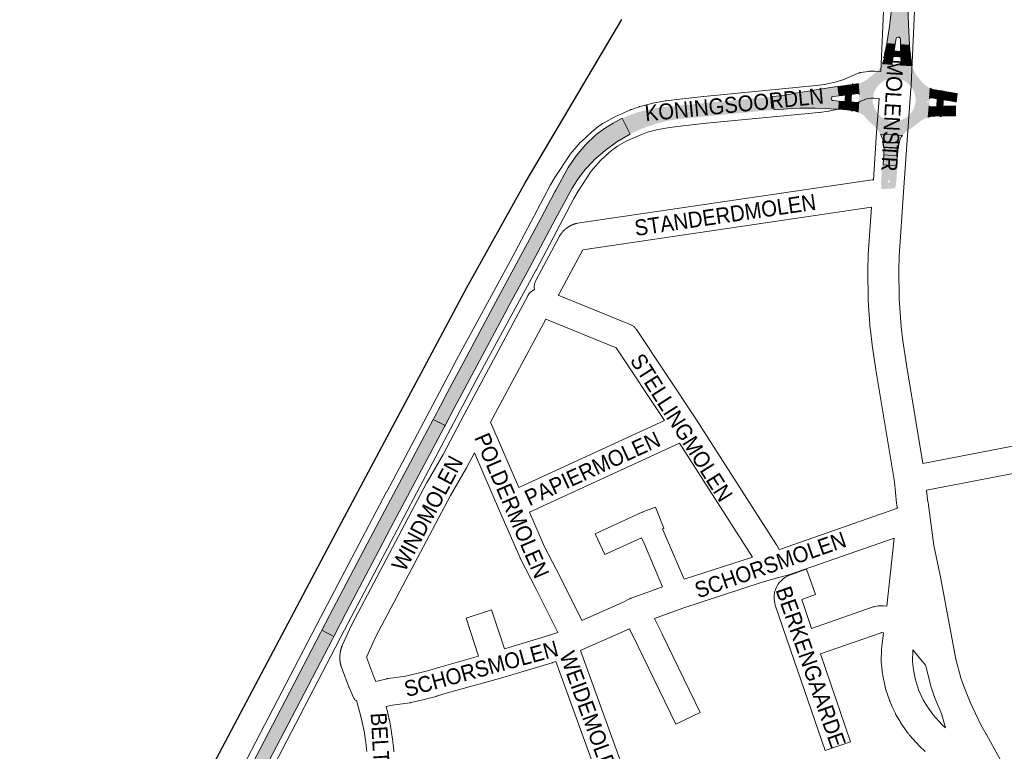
# Paper-space layout 'Layout1' of a CAD drawing. Header units: metres. Extents: x 123097 to 144122, y 392739 to 407589.
# Tile 466 of 510: x 137530 to 138006, y 400396 to 400750. Entities that reach past the tile are written whole.
import ezdxf
from ezdxf.enums import TextEntityAlignment as Align

# ---------------------------------------------------------------- set-up
doc = ezdxf.new("R2010")
doc.units = ezdxf.units.M
doc.header["$MEASUREMENT"] = 0
for name, color, linetype, lineweight in [('gs-anno-wegen algemeen tekst', 7, 'Continuous', 0), ('gs-knt-aanvullende hoofdweg', 7, 'Continuous', 0), ('gs-knt-spoorlijn', 7, 'Continuous', 30), ('gs-knt-wegen algemeen', 7, 'Continuous', 0), ('ir-ARC-asfalt-hoofdwegen-te inspecteren', 5, 'Continuous', 0), ('ir-ARC-fietspaden naastliggend- te inspecteren', 1, 'Continuous', 0)]:
    doc.layers.add(name, color=color, linetype=linetype, lineweight=lineweight)
doc.styles.add('Style-Arial', font='arial.ttf')

psp = doc.layouts.get("Layout1")

# ---------------------------------------------------------------- hatches: boundary and pattern name
at = {"layer": 'ir-ARC-asfalt-hoofdwegen-te inspecteren', "linetype": 'Continuous', "lineweight": 13, "extrusion": (0, 0, -1)}
for points in [[(-137959.217, 400804.467, 0.0115408), (-137959.279, 400795.805), (-137959.289, 400790.801), (-137959.276, 400785.801), (-137959.729, 400756.671), (-137960.004, 400747.578), (-137960.472, 400737.676), (-137956.105, 400737.936), (-137956.029, 400740.63, -0.8284212), (-137954.021, 400740.832), (-137953.583, 400738.136), (-137949.422, 400738.452), (-137950.707, 400746.726), (-137951.787, 400755.046), (-137952.579, 400763.29), (-137953.142, 400771.102), (-137953.026, 400781.001), (-137952.91, 400797.064, -0.0131655), (-137952.837, 400804.276)], [(-137948.319, 400731.734, 0.0383791), (-137952.62, 400732.213), (-137952.014, 400728.886, -0.3854547), (-137952.406, 400728.312), (-137947.369, 400728.612, -0.048123), (-137948.075, 400730.573), (-137948.291, 400731.52), (-137947.77, 400731.624)], [(-137935.636, 400714.286), (-137932.177, 400713.872, 0.0277133), (-137932.858, 400718.584), (-137933.001, 400719.264), (-137933.15, 400718.621), (-137934.906, 400718.93), (-137935.677, 400719.106), (-137936.184, 400713.845, -0.4083015)], [(-137970.199, 400711.804), (-137970.491, 400716.808, -0.0426301), (-137972.369, 400716.108), (-137973.307, 400715.888), (-137973.432, 400716.265), (-137973.511, 400715.864), (-137973.858, 400714.103), (-137974.077, 400711.66), (-137970.749, 400712.227, -0.363901)], [(-137936.006, 400710.46), (-137935.633, 400705.275), (-137934.753, 400705.61), (-137933.851, 400705.881), (-137932.889, 400706.088), (-137932.729, 400705.592), (-137932.632, 400706.113, 0.0238933), (-137932.082, 400710.303), (-137935.442, 400710.004, -0.4082541)], [(-137970.444, 400707.876), (-137973.809, 400708.006, 0.0392), (-137972.567, 400703.361), (-137972.416, 400702.943), (-137972.343, 400703.354, -0.0583956), (-137969.549, 400702.785), (-137969.941, 400708.346, -0.4246437)]]:
    psp.add_hatch(color=5, dxfattribs=at).paths.add_polyline_path(points)
at = {"layer": 'ir-ARC-asfalt-hoofdwegen-te inspecteren', "linetype": 'Continuous', "lineweight": 13}
for points in [[(137953.036, 400734.765, 0.0441558), (137948.681, 400734.485), (137949.422, 400738.452), (137953.583, 400738.136)], [(137960.736, 400733.597, 0.0344952), (137956.162, 400734.555), (137956.105, 400737.936), (137960.472, 400737.676)], [(137955.929, 400728.056, 0.4034591), (137956.414, 400728.567), (137956.287, 400731.953), (137958.679, 400731.357), (137961.02, 400730.566), (137961.661, 400730.349), (137961.053, 400730.216), (137961.199, 400729.216), (137961.357, 400728.461), (137961.567, 400727.718)], [(137923.464, 400712.846, 0.8799556), (137923.566, 400710.846), (137926.467, 400710.658), (137926.221, 400706.63), (137925.463, 400706.696), (137925.463, 400706.706), (137925.089, 400706.729), (137919.861, 400707.051), (137914.848, 400707.256), (137914.011, 400707.262), (137914.011, 400707.267), (137913.636, 400707.264), (137907.378, 400707.222), (137901.376, 400706.893), (137899.511, 400706.761), (137899.511, 400706.765), (137899.137, 400706.734), (137894.924, 400706.387), (137893.97, 400712.756), (137897.816, 400713.123), (137897.822, 400713.093), (137898.191, 400713.159), (137905.311, 400714.425), (137911.637, 400715.46), (137911.637, 400715.458), (137912.377, 400715.58), (137912.377, 400715.581), (137918.175, 400716.53), (137924.328, 400717.463), (137924.7, 400717.512), (137925.857, 400717.664), (137926.439, 400713.173)], [(137930.482, 400718.284, 0.0217007), (137929.637, 400713.524), (137926.439, 400713.173), (137925.857, 400717.664)], [(137976.631, 400711.241, 0.0233766), (137976.244, 400715.546), (137977.559, 400715.191), (137980.381, 400714.809), (137980.069, 400710.687)], [(137975.354, 400703.443, 0.0370603), (137976.384, 400708.095), (137979.895, 400708.189), (137979.623, 400703.414), (137976.441, 400703.475), (137975.791, 400703.155), (137975.241, 400703.072)], [(137955.734, 400691.628), (137955.4, 400690.71), (137955.753, 400690.565), (137955.371, 400690.553, -0.0311678), (137947.8, 400690.805), (137947.296, 400690.855), (137947.77, 400691.052), (137947.494, 400692.008, 0.0505897), (137946.359, 400694.673), (137957.046, 400693.967, 0.0726155)], [(137955.244, 400687.837, 0.3148186), (137954.797, 400687.382), (137954.557, 400684.135), (137947.987, 400684.584), (137948.172, 400687.795, 0.3424644), (137947.813, 400688.28), (137948.116, 400688.251, 0.0161342), (137954.881, 400687.846)]]:
    psp.add_hatch(color=5, dxfattribs=at).paths.add_polyline_path(points)
h = psp.add_hatch(color=5, dxfattribs=at)
h.paths.add_polyline_path([(137938.25, 400703.623, 0.07852), (137936.621, 400704.809), (137936.132, 400705.052), (137935.633, 400705.275), (137936.006, 400710.46), (137936.184, 400713.845), (137935.677, 400719.106, 0.0829433), (137939.679, 400720.892), (137940.483, 400721.528), (137943.612, 400724.069, 0.072376), (137945.795, 400726.131), (137946.404, 400726.969, 0.0444639), (137947.369, 400728.612), (137952.406, 400728.312), (137955.929, 400728.056), (137961.567, 400727.718), (137961.808, 400727.041), (137962.144, 400726.264), (137962.143, 400726.263), (137962.441, 400725.575), (137962.441, 400725.575), (137962.492, 400725.458, 0.0804985), (137964.654, 400722.121), (137965.278, 400721.334, 0.0861196), (137968.756, 400717.822), (137969.62, 400717.262), (137970.491, 400716.808), (137970.199, 400711.804), (137969.941, 400708.346), (137969.549, 400702.785, 0.0431803), (137967.612, 400701.955), (137967.495, 400701.893), (137967.495, 400701.893), (137966.833, 400701.541), (137966.833, 400701.54), (137966.716, 400701.478, 0.0614115), (137964.294, 400699.765), (137962.742, 400698.524), (137961.103, 400697.351, 0.0497718), (137958.664, 400695.643), (137958.289, 400695.294), (137958.014, 400695.039), (137957.914, 400694.945), (137957.463, 400694.471), (137957.046, 400693.967), (137946.359, 400694.673), (137945.813, 400695.584), (137945.743, 400695.688), (137945.743, 400695.688), (137945.323, 400696.31), (137945.323, 400696.309), (137945.252, 400696.414, 0.0625152), (137942.514, 400699.372), (137942.421, 400699.453), (137942.422, 400699.453), (137941.856, 400699.947), (137941.856, 400699.946), (137941.764, 400700.027), (137940.344, 400701.443), (137938.863, 400702.984), (137938.866, 400702.987), (137938.344, 400703.525)])
h.paths.add_polyline_path([(137954.496, 400727.19), (137953.748, 400727.239), (137953.774, 400727.638), (137954.522, 400727.589)], flags=16)
h.paths.add_polyline_path([(137969.488, 400709.744), (137969.089, 400709.761), (137969.122, 400710.51), (137969.521, 400710.493)], flags=16)
h.paths.add_polyline_path([(137954.198, 400721.557, 1.0049518), (137952.049, 400700.888, 0.9943781)], flags=16)
h.paths.add_polyline_path([(137937.049, 400711.837), (137936.649, 400711.845), (137936.665, 400712.595), (137937.065, 400712.587)], flags=16)
h = psp.add_hatch(color=5, dxfattribs=at)
h.paths.add_polyline_path([(137851.093, 400702.156, 0.06084), (137834.561, 400698.592), (137834.561, 400698.593), (137833.853, 400698.343), (137833.854, 400698.342, 0.0331546), (137825.383, 400694.651), (137821.498, 400702.279, -0.0375711), (137830.135, 400705.571), (137830.526, 400705.664), (137830.891, 400705.75), (137830.889, 400705.758, -0.0324314), (137841.252, 400707.712), (137852.345, 400708.81), (137884.76, 400711.902), (137893.97, 400712.756), (137894.924, 400706.387)])
h.paths.add_polyline_path([(137853.403, 400705.388), (137852.903, 400705.638), (137853.403, 400705.888), (137853.903, 400705.638)], flags=16)
at = {"layer": 'ir-ARC-asfalt-hoofdwegen-te inspecteren', "linetype": 'Continuous', "lineweight": 13, "extrusion": (0, 0, -1)}
for points in [[(-137983.487, 400714.265), (-137982.982, 400710.138), (-137982.838, 400710.205), (-137982.685, 400710.248), (-137980.069, 400710.687), (-137980.381, 400714.809)], [(-137926.221, 400706.63), (-137926.467, 400710.658), (-137929.557, 400710.47), (-137929.917, 400708.399), (-137930.346, 400706.337)], [(-137982.71, 400708.276), (-137982.647, 400703.427), (-137979.623, 400703.414), (-137979.895, 400708.189), (-137982.512, 400708.252)], [(-137947.695, 400679.818), (-137947.719, 400679.929), (-137947.987, 400684.584), (-137954.557, 400684.135), (-137954.213, 400679.477), (-137954.348, 400679.23), (-137947.647, 400679.716)]]:
    psp.add_hatch(color=5, dxfattribs=at).paths.add_polyline_path(points, flags=0)
at = {"layer": 'ir-ARC-asfalt-hoofdwegen-te inspecteren', "linetype": 'Continuous', "lineweight": 13}
for points in [[(137732.639, 400561.512), (137731.73, 400559.82), (137730.051, 400556.666), (137735.833, 400553.792), (137740.232, 400562.142), (137741.36, 400564.282), (137757.379, 400594.3), (137764.726, 400607.962), (137766.845, 400611.87), (137775.49, 400627.953), (137780.617, 400637.565), (137787.956, 400651.225), (137795.276, 400664.906), (137797.261, 400668.546), (137800.306, 400673.275), (137803.771, 400677.706), (137807.627, 400681.801), (137807.982, 400682.131), (137813.246, 400686.79), (137818.941, 400690.909), (137825.014, 400694.45), (137825.383, 400694.651), (137821.498, 400702.279), (137817.102, 400699.994), (137812.903, 400697.364), (137808.93, 400694.405), (137808.641, 400694.17), (137803.69, 400689.416), (137799.23, 400684.197), (137795.307, 400678.565), (137789.397, 400667.561), (137789.115, 400667.087), (137782.046, 400653.901), (137766.889, 400625.715), (137759.087, 400611.164), (137743.507, 400582.034), (137735.753, 400567.466), (137734.501, 400565.046), (137733.551, 400563.245)], [(137735.833, 400553.792), (137730.051, 400556.666), (137721.786, 400541.142), (137703.934, 400507.529), (137698.098, 400496.471), (137681.705, 400465.159), (137676.204, 400454.68), (137681.946, 400451.698), (137688.013, 400463.22), (137703.773, 400493.354), (137709.613, 400504.407), (137735.212, 400552.557), (137735.407, 400552.984)], [(137580.011, 400257.019), (137583.356, 400263.37), (137596.211, 400287.802), (137604.399, 400303.294), (137611.156, 400316.139), (137618.807, 400330.764), (137626.959, 400346.246), (137642.218, 400375.513), (137648.923, 400388.341), (137657.91, 400405.633), (137681.257, 400450.39), (137681.946, 400451.698), (137676.204, 400454.68), (137675.598, 400453.526), (137652.23, 400408.737), (137636.55, 400378.543), (137625.196, 400356.965), (137621.222, 400349.314), (137613.096, 400333.796), (137598.696, 400306.361), (137590.46, 400290.877), (137581.405, 400273.619), (137574.261, 400260.047)]]:
    psp.add_hatch(color=5, dxfattribs=at).paths.add_polyline_path(points, flags=0)
h = psp.add_hatch(color=5, dxfattribs=at)
h.paths.add_polyline_path([(137947.233, 400679.478, 0.2550612), (137947.647, 400679.716), (137954.348, 400679.23), (137954.395, 400679.144), (137954.486, 400679.039), (137954.647, 400678.945), (137953.852, 400669.431), (137953.454, 400669.464), (137953.391, 400668.717), (137953.79, 400668.683), (137953.821, 400669.057), (137953.783, 400668.432), (137946.726, 400668.073), (137946.778, 400669.075), (137946.618, 400669.08), (137946.624, 400669.342), (137947.024, 400669.332), (137947.042, 400670.082), (137946.656, 400670.092)])
h.paths.add_polyline_path([(137950.026, 400671.366), (137950.026, 400672.366), (137951.026, 400672.366), (137951.026, 400671.366)], flags=16)
at = {"layer": 'ir-ARC-fietspaden naastliggend- te inspecteren', "linetype": 'Continuous', "lineweight": 30, "extrusion": (0, 0, -1)}
for points in [[(-137948.681, 400734.485, 0.0441558), (-137953.036, 400734.765), (-137952.62, 400732.213, -0.0383791), (-137948.319, 400731.734)], [(-137960.736, 400733.597), (-137961.02, 400730.566), (-137958.679, 400731.357), (-137956.287, 400731.953), (-137956.162, 400734.555, 0.0344952)], [(-137929.637, 400713.524, 0.0217007), (-137930.482, 400718.284), (-137932.858, 400718.584, -0.0277133), (-137932.177, 400713.872)], [(-137976.244, 400715.546, 0.0233766), (-137976.631, 400711.241), (-137974.077, 400711.66), (-137973.858, 400714.103), (-137973.511, 400715.864)], [(-137929.557, 400710.47, 0.0307411), (-137929.637, 400713.524), (-137932.177, 400713.872), (-137932.114, 400712.089), (-137932.082, 400710.303)], [(-137975.354, 400703.443), (-137972.567, 400703.361, -0.0392), (-137973.809, 400708.006), (-137976.384, 400708.095, 0.0370603)], [(-137954.881, 400687.846, 0.0161342), (-137948.116, 400688.251), (-137947.8, 400690.805, -0.0311678), (-137955.371, 400690.553)]]:
    psp.add_hatch(color=1, dxfattribs=at).paths.add_polyline_path(points)
at = {"layer": 'ir-ARC-fietspaden naastliggend- te inspecteren', "linetype": 'Continuous', "lineweight": 30}
for points in [[(137956.287, 400731.953, 0.0306015), (137952.62, 400732.213), (137953.036, 400734.765), (137954.598, 400734.687), (137956.162, 400734.555)], [(137932.082, 400710.303, 0.0238933), (137932.632, 400706.113), (137930.346, 400706.337), (137929.917, 400708.399), (137929.557, 400710.47)]]:
    psp.add_hatch(color=1, dxfattribs=at).paths.add_polyline_path(points)
at = {"layer": 'ir-ARC-fietspaden naastliggend- te inspecteren', "linetype": 'Continuous', "lineweight": 30, "extrusion": (0, 0, -1)}
psp.add_hatch(color=1, dxfattribs=at).paths.add_polyline_path([(-137976.54, 400709.663), (-137976.384, 400708.095), (-137973.809, 400708.006), (-137974.077, 400711.66), (-137976.631, 400711.241)], flags=0)

# ---------------------------------------------------------------- linework, layer by layer
at = {"layer": 'gs-anno-wegen algemeen tekst', "color": 7, "linetype": 'Continuous', "flags": 128}
psp.add_lwpolyline([(137840.966, 400475.711), (137832.185, 400496.381), (137830.768, 400499.462), (137813.014, 400491.297, -0.3845675), (137813.001, 400491.302), (137808.405, 400501.296, -0.3845672), (137808.409, 400501.309), (137831.17, 400511.776), (137831.238, 400511.807), (137831.414, 400511.881), (137831.418, 400511.883), (137831.488, 400511.91), (137837.61, 400514.273, -0.3850044), (137837.622, 400514.268), (137841.584, 400504.006, -0.384985), (137841.579, 400503.993), (137840.929, 400503.742), (137842.296, 400500.765)], format="xyb", dxfattribs=at)
psp.add_lwpolyline([(137842.296, 400500.765), (137851.399, 400479.337)], dxfattribs=at)
at = {"layer": 'gs-knt-aanvullende hoofdweg', "color": 7, "linetype": 'Continuous', "flags": 128}
for points in [[(137946.531, 400724.849), (137948.542, 400768.776), (137948.604, 400794.614), (137948.102, 400814.774), (137947.899, 400817.883), (137947.158, 400823.112), (137945.613, 400829.315), (137945.071, 400830.902), (137942.532, 400837.072), (137940.611, 400840.677), (137937.128, 400845.945), (137933.057, 400850.809), (137930.622, 400853.249), (137915.163, 400867.818), (137914.971, 400868.005), (137914.909, 400868.071), (137914.878, 400868.102), (137914.849, 400868.133), (137914.786, 400868.2), (137914.608, 400868.4), (137903.216, 400881.714), (137901.689, 400882.904)], [(137963.554, 400768.252), (137961.28, 400718.585), (137961.233, 400717.554), (137961.207, 400717.187), (137961.163, 400716.821), (137961.153, 400716.764), (137961.152, 400716.758), (137957.622, 400666.527), (137957.622, 400666.524), (137955.474, 400635.546), (137955.287, 400628.808), (137955.49, 400615.07), (137956.47, 400601.365), (137957.238, 400594.656), (137959.007, 400583.107), (137966.899, 400535.315)], [(137942.985, 400672.579), (137944.568, 400695.403), (137944.569, 400695.419), (137945.743, 400711.853)], [(137954.62, 400513.757), (137954.629, 400513.839), (137954.569, 400514.143), (137954.29, 400515.565), (137954.232, 400515.902), (137954.19, 400516.24), (137953.136, 400526.47), (137944.18, 400580.703), (137944.167, 400580.79), (137942.37, 400592.523), (137942.332, 400592.806), (137941.53, 400599.816), (137941.5, 400600.134), (137940.493, 400614.21), (137940.481, 400614.422), (137940.475, 400614.635), (137940.266, 400628.746), (137940.268, 400629.065), (137940.464, 400636.119), (137940.479, 400636.429), (137942.064, 400659.283)], [(137968.655, 400522.394), (137969.096, 400518.119), (137969.309, 400517.032), (137969.588, 400515.607), (137969.598, 400515.554), (137969.604, 400515.521), (137969.606, 400515.512), (137969.65, 400515.244), (137969.657, 400515.19), (137969.661, 400515.163), (137969.663, 400515.148), (137972.227, 400495.756), (137972.229, 400495.743), (137975.544, 400479.731), (137975.563, 400479.636), (137975.587, 400479.52), (137975.588, 400479.517), (137975.588, 400479.513)], [(137949.468, 400466.355), (137953.049, 400499.306)], [(137975.588, 400479.513), (137982.953, 400440.77), (137985.212, 400431.775), (137986.531, 400427.94), (137989.849, 400419.955), (137994.975, 400408.937), (137997.604, 400404.467), (137997.723, 400404.255), (138001.612, 400397.124), (138004.524, 400392.11), (138007.423, 400387.534)], [(137967.993, 400396.115), (137967.928, 400396.173), (137967.754, 400396.335), (137965.698, 400398.315), (137965.659, 400398.355), (137965.621, 400398.392), (137965.587, 400398.424), (137965.524, 400398.488), (137965.355, 400398.668), (137960.459, 400404.045), (137960.251, 400404.283), (137960.053, 400404.531), (137959.866, 400404.786), (137956.347, 400409.797), (137956.189, 400410.032), (137956.04, 400410.273), (137954.014, 400413.679), (137953.876, 400413.921), (137953.828, 400414.012), (137953.81, 400414.044), (137953.747, 400414.168), (137953.658, 400414.354), (137953.627, 400414.419), (137952.148, 400417.602), (137952.079, 400417.754), (137951.038, 400420.134), (137951.001, 400420.222), (137950.969, 400420.297), (137950.934, 400420.376), (137950.893, 400420.479), (137950.885, 400420.498), (137950.868, 400420.543), (137950.838, 400420.621), (137950.751, 400420.87), (137948.903, 400426.444), (137948.816, 400426.724), (137948.79, 400426.818), (137948.776, 400426.865), (137948.765, 400426.913), (137948.74, 400427.007), (137948.675, 400427.294), (137947.54, 400432.811), (137947.483, 400433.122), (137947.439, 400433.436), (137946.876, 400438.165), (137946.842, 400438.522), (137946.825, 400438.881), (137946.825, 400439.239), (137946.994, 400446.052), (137947.006, 400446.316), (137947.012, 400446.402), (137947.015, 400446.447), (137947.026, 400446.579), (137947.056, 400446.841), (137947.918, 400453.428)], [(137976.237, 400409.026), (137977.942, 400407.462), (137976.164, 400413.762), (137976.039, 400414.047), (137972.571, 400422.393), (137972.484, 400422.611), (137972.405, 400422.832), (137970.905, 400427.192), (137970.807, 400427.497), (137970.722, 400427.806), (137968.332, 400437.324), (137968.282, 400437.537), (137968.239, 400437.748), (137961.999, 400445.258), (137961.854, 400439.406), (137962.316, 400435.527), (137963.298, 400430.752), (137964.883, 400425.972), (137967.136, 400420.998), (137968.803, 400418.195), (137971.885, 400413.805), (137976.232, 400409.031), (137976.234, 400409.029), (137976.237, 400409.026)]]:
    psp.add_lwpolyline(points, dxfattribs=at)
at = {"layer": 'gs-knt-spoorlijn', "color": 7, "linetype": 'Continuous', "flags": 128}
psp.add_lwpolyline([(136440.809, 398162.054), (136659.455, 398573.261), (136824.302, 398883.411), (137006.788, 399227.039), (137164.629, 399524.059), (137357.969, 399888.975), (137405.615, 399978.781), (137455.421, 400072.684), (137503.887, 400164.003), (137558.844, 400267.626), (137626.713, 400395.444), (137684.526, 400504.785), (137746.249, 400620.476), (137774.533, 400671.148), (137821.374, 400749.994)], dxfattribs=at)
at = {"layer": 'gs-knt-wegen algemeen', "color": 7, "linetype": 'Continuous', "flags": 128}
for points in [[(137598.451, 400312.697), (137675.567, 400460.876), (137675.581, 400460.904), (137707.535, 400521.603), (137707.543, 400521.617), (137740.391, 400583.627), (137740.426, 400583.69), (137768.292, 400634.908), (137786.578, 400669.762), (137786.663, 400669.917), (137786.751, 400670.07), (137789.046, 400673.92), (137789.195, 400674.158), (137795.786, 400684.204), (137795.95, 400684.442), (137796.125, 400684.673), (137796.31, 400684.896), (137801.209, 400690.548), (137801.377, 400690.735), (137801.553, 400690.916), (137801.735, 400691.089), (137806.629, 400695.562), (137806.829, 400695.737), (137808.718, 400697.328), (137808.893, 400697.47), (137809.073, 400697.606), (137811.792, 400699.59), (137812.004, 400699.739), (137812.223, 400699.879), (137812.447, 400700.01), (137817.612, 400702.904), (137817.886, 400703.05), (137818.167, 400703.182), (137825.45, 400706.393), (137825.688, 400706.492), (137825.93, 400706.582), (137829.661, 400707.884), (137829.907, 400707.965), (137830.156, 400708.036), (137835.809, 400709.517), (137836.062, 400709.577), (137836.316, 400709.628), (137842.335, 400710.701), (137842.496, 400710.728), (137842.657, 400710.75), (137850.646, 400711.766), (137850.774, 400711.781), (137860.87, 400712.861), (137860.939, 400712.868), (137915.3, 400718.094), (137919.355, 400718.624), (137925.079, 400719.897), (137928.635, 400721.119), (137935.317, 400723.984), (137935.576, 400724.089), (137935.84, 400724.183), (137936.108, 400724.265), (137936.379, 400724.335), (137936.653, 400724.394), (137936.929, 400724.441), (137940.423, 400724.958), (137940.739, 400724.997), (137941.057, 400725.02), (137941.376, 400725.028), (137943.348, 400725.028), (137943.542, 400725.025), (137943.736, 400725.016), (137946.531, 400724.849)], [(137945.743, 400711.853), (137943.154, 400712.008), (137941.855, 400712.008), (137939.671, 400711.685), (137933.544, 400709.058), (137933.321, 400708.967), (137933.094, 400708.884), (137928.964, 400707.465), (137928.733, 400707.391), (137928.499, 400707.325), (137928.263, 400707.267), (137921.9, 400705.852), (137921.616, 400705.795), (137921.33, 400705.751), (137916.878, 400705.169), (137916.657, 400705.144), (137862.22, 400699.911), (137852.224, 400698.842), (137844.461, 400697.855), (137838.857, 400696.856), (137833.707, 400695.506), (137830.466, 400694.375), (137823.705, 400691.394), (137819.151, 400688.842), (137816.93, 400687.221), (137815.315, 400685.862), (137810.8, 400681.734), (137806.433, 400676.697), (137800.158, 400667.133), (137798.026, 400663.556), (137779.799, 400628.815), (137779.752, 400628.729), (137751.88, 400577.5), (137719.053, 400515.53), (137687.11, 400454.852), (137609.989, 400306.665)], [(137779.074, 400619.411), (137779.062, 400619.462), (137779.007, 400619.777), (137778.968, 400620.094), (137778.955, 400620.267), (137778.944, 400620.413), (137778.936, 400620.732), (137778.944, 400621.051), (137778.967, 400621.37), (137779.006, 400621.687), (137779.06, 400622.002), (137779.13, 400622.314), (137779.215, 400622.622), (137779.315, 400622.925), (137779.43, 400623.224), (137779.559, 400623.516), (137779.702, 400623.801), (137791.144, 400645.248), (137791.256, 400645.45), (137791.375, 400645.647), (137791.416, 400645.711), (137791.457, 400645.775), (137791.498, 400645.839), (137791.539, 400645.902), (137791.581, 400645.965), (137791.624, 400646.028), (137791.667, 400646.091), (137791.709, 400646.152), (137791.753, 400646.215), (137791.797, 400646.277), (137791.841, 400646.338), (137791.885, 400646.399), (137791.93, 400646.461), (137791.975, 400646.521), (137792.02, 400646.582), (137792.066, 400646.642), (137792.112, 400646.702), (137792.159, 400646.762), (137792.205, 400646.822), (137792.252, 400646.881), (137792.3, 400646.94), (137792.348, 400646.999), (137792.396, 400647.057), (137792.444, 400647.115), (137792.493, 400647.173), (137792.542, 400647.231), (137792.592, 400647.288), (137792.641, 400647.345), (137792.692, 400647.402), (137792.742, 400647.458), (137792.793, 400647.515), (137792.844, 400647.57), (137792.895, 400647.626), (137792.947, 400647.682), (137792.999, 400647.737), (137793.051, 400647.791), (137793.104, 400647.845), (137793.157, 400647.9), (137793.211, 400647.954), (137793.264, 400648.007), (137793.318, 400648.06), (137793.372, 400648.113), (137793.427, 400648.166), (137793.481, 400648.218), (137793.536, 400648.27), (137793.592, 400648.322), (137793.648, 400648.373), (137793.703, 400648.424), (137793.759, 400648.475), (137793.816, 400648.525), (137793.873, 400648.575), (137793.93, 400648.625), (137793.987, 400648.674), (137794.045, 400648.723), (137794.103, 400648.772), (137794.161, 400648.82), (137794.22, 400648.869), (137794.279, 400648.916), (137794.338, 400648.964), (137794.397, 400649.011), (137794.456, 400649.057), (137794.516, 400649.104), (137794.577, 400649.15), (137794.636, 400649.196), (137794.697, 400649.241), (137794.758, 400649.286), (137794.82, 400649.331), (137794.88, 400649.375), (137794.942, 400649.419), (137795.004, 400649.463), (137795.067, 400649.506), (137795.129, 400649.549), (137795.191, 400649.591), (137795.254, 400649.634), (137795.318, 400649.676), (137795.38, 400649.717), (137795.444, 400649.758), (137795.508, 400649.799), (137795.572, 400649.839), (137795.636, 400649.879), (137795.701, 400649.919), (137795.766, 400649.958), (137795.831, 400649.997), (137795.896, 400650.036), (137795.961, 400650.074), (137796.027, 400650.112), (137796.093, 400650.149), (137796.158, 400650.186), (137796.225, 400650.223), (137796.291, 400650.259), (137796.358, 400650.295), (137796.425, 400650.331), (137796.492, 400650.366), (137796.559, 400650.401), (137796.627, 400650.435), (137796.694, 400650.469), (137796.762, 400650.503), (137796.83, 400650.536), (137796.899, 400650.569), (137796.967, 400650.601), (137797.035, 400650.633), (137797.104, 400650.665), (137797.173, 400650.696), (137797.242, 400650.727), (137797.311, 400650.758), (137797.381, 400650.788), (137797.451, 400650.818), (137797.52, 400650.847), (137797.59, 400650.876), (137797.661, 400650.904), (137797.731, 400650.932), (137797.801, 400650.96), (137797.872, 400650.987), (137797.943, 400651.014), (137798.014, 400651.041), (137798.085, 400651.067), (137798.156, 400651.093), (137798.228, 400651.118), (137798.299, 400651.143), (137798.37, 400651.167), (137798.442, 400651.191), (137798.515, 400651.215), (137798.587, 400651.238), (137798.658, 400651.261), (137798.731, 400651.283), (137798.804, 400651.306), (137798.876, 400651.327), (137798.949, 400651.348), (137799.231, 400651.423), (137799.517, 400651.485), (137799.805, 400651.534), (137942.474, 400672.504), (137942.985, 400672.579)], [(137942.064, 400659.283), (137802.44, 400638.761)], [(137802.44, 400638.761), (137791.19, 400617.673), (137791.033, 400617.395), (137790.862, 400617.124), (137790.678, 400616.863), (137790.576, 400616.733)], [(137744.885, 400558.741), (137775.79, 400616.454)], [(137775.79, 400616.454), (137775.792, 400616.457), (137775.794, 400616.461)], [(137775.79, 400616.454), (137775.792, 400616.457), (137775.794, 400616.461)], [(137775.794, 400616.461), (137775.862, 400616.582), (137775.936, 400616.712), (137776.025, 400616.855), (137776.104, 400616.981), (137776.201, 400617.12), (137776.286, 400617.241), (137776.39, 400617.377), (137776.48, 400617.492), (137776.592, 400617.624), (137776.686, 400617.733), (137776.807, 400617.862), (137776.903, 400617.963), (137777.035, 400618.091), (137777.127, 400618.179), (137777.132, 400618.183), (137777.137, 400618.188), (137777.278, 400618.311), (137777.367, 400618.389), (137777.371, 400618.392), (137777.547, 400618.531), (137777.62, 400618.589), (137777.877, 400618.773), (137777.928, 400618.805), (137778.141, 400618.942), (137778.144, 400618.944), (137778.243, 400619.001), (137778.297, 400619.032), (137778.414, 400619.099), (137778.419, 400619.102), (137778.535, 400619.162), (137778.701, 400619.247), (137778.826, 400619.304), (137778.99, 400619.378), (137779.074, 400619.411)], [(137790.576, 400616.733), (137825.403, 400602.574), (137825.678, 400602.454), (137825.947, 400602.323), (137826.21, 400602.179), (137826.466, 400602.023), (137826.714, 400601.855), (137826.955, 400601.676), (137827.187, 400601.487), (137827.41, 400601.286), (137827.623, 400601.076), (137827.827, 400600.856), (137828.02, 400600.628), (137828.203, 400600.39), (137828.374, 400600.144), (137857.021, 400557.001), (137857.078, 400556.914), (137896.089, 400496.067), (137896.178, 400495.925), (137896.263, 400495.781), (137897.419, 400493.756)], [(137784.504, 400605.147), (137757.84, 400555.357)], [(137841.968, 400556.135), (137818.639, 400591.269), (137784.504, 400605.147)], [(137692.945, 400420.723), (137692.26, 400420.929), (137692.257, 400420.93), (137692.255, 400420.932), (137692.092, 400421.163), (137691.938, 400421.4), (137691.795, 400421.643), (137691.663, 400421.893), (137691.542, 400422.148), (137689.369, 400426.984), (137689.285, 400427.178), (137689.208, 400427.375), (137685.697, 400436.78), (137685.624, 400436.987), (137685.598, 400437.064), (137685.573, 400437.141), (137685.549, 400437.218), (137685.525, 400437.294), (137685.501, 400437.371), (137685.478, 400437.449), (137685.455, 400437.526), (137685.433, 400437.603), (137685.411, 400437.681), (137685.389, 400437.759), (137685.368, 400437.837), (137685.347, 400437.914), (137685.327, 400437.992), (137685.307, 400438.07), (137685.288, 400438.149), (137685.269, 400438.226), (137685.251, 400438.305), (137685.232, 400438.384), (137685.215, 400438.463), (137685.198, 400438.541), (137685.181, 400438.62), (137685.165, 400438.699), (137685.149, 400438.778), (137685.134, 400438.856), (137685.119, 400438.936), (137685.104, 400439.015), (137685.09, 400439.095), (137685.076, 400439.174), (137685.063, 400439.253), (137685.05, 400439.333), (137685.038, 400439.413), (137685.026, 400439.492), (137685.015, 400439.572), (137685.004, 400439.652), (137684.993, 400439.732), (137684.983, 400439.811), (137684.974, 400439.891), (137684.965, 400439.972), (137684.956, 400440.052), (137684.948, 400440.132), (137684.94, 400440.212), (137684.932, 400440.292), (137684.926, 400440.373), (137684.919, 400440.452), (137684.913, 400440.533), (137684.907, 400440.614), (137684.902, 400440.694), (137684.898, 400440.774), (137684.893, 400440.855), (137684.89, 400440.935), (137684.886, 400441.016), (137684.883, 400441.096), (137684.881, 400441.177), (137684.879, 400441.257), (137684.877, 400441.338), (137684.876, 400441.418), (137684.876, 400441.499), (137684.876, 400441.58), (137684.876, 400441.66), (137684.877, 400441.74), (137684.878, 400441.821), (137684.879, 400441.902), (137684.881, 400441.983), (137684.884, 400442.062), (137684.887, 400442.143), (137684.89, 400442.224), (137684.894, 400442.305), (137684.898, 400442.384), (137684.903, 400442.465), (137684.908, 400442.546), (137684.914, 400442.626), (137684.92, 400442.706), (137684.927, 400442.786), (137684.934, 400442.867), (137684.941, 400442.947), (137684.949, 400443.027), (137684.957, 400443.107), (137684.966, 400443.188), (137684.975, 400443.268), (137684.985, 400443.347), (137684.995, 400443.427), (137685.006, 400443.507), (137685.017, 400443.587), (137685.028, 400443.666), (137685.04, 400443.746), (137685.053, 400443.826), (137685.065, 400443.906), (137685.079, 400443.985), (137685.092, 400444.064), (137685.106, 400444.144), (137685.121, 400444.223), (137685.136, 400444.302), (137685.151, 400444.381), (137685.167, 400444.46), (137685.184, 400444.539), (137685.201, 400444.618), (137685.218, 400444.696), (137685.235, 400444.775), (137685.254, 400444.854), (137685.272, 400444.932), (137685.291, 400445.01), (137685.311, 400445.089), (137685.33, 400445.167), (137685.351, 400445.244), (137685.371, 400445.322), (137685.393, 400445.4), (137685.414, 400445.478), (137685.436, 400445.555), (137685.459, 400445.633), (137685.482, 400445.71), (137685.505, 400445.787), (137685.528, 400445.864), (137685.553, 400445.941), (137685.577, 400446.018), (137685.603, 400446.094), (137685.628, 400446.17), (137685.654, 400446.247), (137685.68, 400446.323), (137685.707, 400446.399), (137685.734, 400446.475), (137685.762, 400446.55), (137685.79, 400446.626), (137685.818, 400446.702), (137685.847, 400446.776), (137685.876, 400446.852), (137685.906, 400446.927), (137685.936, 400447.002), (137685.966, 400447.076), (137686.064, 400447.3), (137690.593, 400457.201), (137690.673, 400457.369), (137690.758, 400457.535), (137726.997, 400526.087), (137727.11, 400526.292), (137734.841, 400539.72), (137744.863, 400558.704), (137744.881, 400558.734)], [(137744.881, 400558.734), (137744.882, 400558.738), (137744.885, 400558.741)], [(137744.881, 400558.734), (137744.882, 400558.738), (137744.885, 400558.741)], [(137966.899, 400535.315), (138092.235, 400559.489)], [(137757.84, 400555.357), (137771.469, 400523.697)], [(137771.469, 400523.697), (137841.968, 400556.135)], [(137849.174, 400545.119), (137776.645, 400511.747)], [(137884.442, 400490.11), (137849.174, 400545.119)], [(138095.334, 400546.826), (137968.655, 400522.394)], [(137750.022, 400540.589), (137746.299, 400533.536), (137746.184, 400533.327), (137738.452, 400519.898), (137702.355, 400451.615), (137697.976, 400442.041), (137697.967, 400442.016), (137697.959, 400441.99), (137697.951, 400441.964), (137697.944, 400441.938), (137697.937, 400441.912), (137697.931, 400441.885), (137697.925, 400441.859), (137697.92, 400441.832), (137697.915, 400441.805), (137697.911, 400441.779), (137697.907, 400441.752), (137697.904, 400441.725), (137697.901, 400441.698), (137697.899, 400441.671), (137697.897, 400441.644), (137697.896, 400441.617), (137697.895, 400441.59), (137697.895, 400441.563), (137697.896, 400441.536), (137697.897, 400441.508), (137697.898, 400441.481), (137697.9, 400441.454), (137697.903, 400441.427), (137697.906, 400441.401), (137697.91, 400441.374), (137697.914, 400441.347), (137697.918, 400441.32), (137697.923, 400441.294), (137697.929, 400441.267), (137697.935, 400441.241), (137697.942, 400441.214), (137697.949, 400441.189), (137701.332, 400432.127), (137702.307, 400429.957)], [(137790.357, 400453.648), (137779.647, 400474.924), (137772.249, 400489.278), (137772.156, 400489.467), (137772.068, 400489.659), (137762.16, 400512.393), (137762.149, 400512.42), (137750.022, 400540.589)], [(137776.645, 400511.747), (137783.919, 400495.055), (137791.235, 400480.861), (137791.263, 400480.806), (137801.99, 400459.495)], [(137897.419, 400493.756), (137898.07, 400493.93), (137949.688, 400511.922), (137954.62, 400513.757)], [(137851.399, 400479.337), (137884.442, 400490.11)], [(137801.99, 400459.495), (137821.596, 400468.084), (137825.056, 400469.84), (137825.11, 400469.867), (137825.177, 400469.9), (137825.345, 400469.978), (137825.4, 400470.002), (137825.468, 400470.031), (137825.64, 400470.101), (137825.696, 400470.122), (137825.766, 400470.148), (137840.966, 400475.711)], [(137908.372, 400469.559), (137913.114, 400455.603), (137942.872, 400465.959), (137943.129, 400466.043), (137943.388, 400466.115), (137943.651, 400466.177), (137944.853, 400466.434), (137945.136, 400466.488), (137945.422, 400466.53), (137945.709, 400466.558), (137945.997, 400466.574), (137946.285, 400466.578), (137947.286, 400466.567), (137947.503, 400466.561), (137947.721, 400466.547), (137947.937, 400466.527), (137949.468, 400466.355)], [(137801.273, 400444.875), (137824.059, 400382.125)], [(137789.339, 400439.594), (137787.781, 400439.078), (137787.592, 400439.019), (137762.172, 400431.45), (137762.061, 400431.418), (137736.346, 400424.254), (137731.598, 400422.807), (137731.414, 400422.754), (137726.783, 400421.491), (137726.553, 400421.433), (137719.347, 400419.748), (137719.138, 400419.703), (137718.927, 400419.664), (137718.716, 400419.633), (137710.332, 400418.528), (137707.294, 400417.778)], [(137811.088, 400379.698), (137789.339, 400439.594)], [(137697.974, 400396.027), (137697.918, 400396.529), (137697.861, 400397.03), (137697.802, 400397.532), (137697.742, 400398.032), (137697.681, 400398.534), (137697.618, 400399.034), (137697.554, 400399.536), (137697.489, 400400.035), (137697.423, 400400.537), (137697.355, 400401.035), (137697.286, 400401.537), (137697.216, 400402.035), (137697.144, 400402.536), (137697.071, 400403.034), (137696.997, 400403.535), (137696.922, 400404.033), (137696.845, 400404.533), (137696.767, 400405.03), (137696.067, 400408.822), (137695.116, 400412.984), (137693.268, 400419.571), (137692.945, 400420.723)], [(137707.294, 400417.778), (137707.695, 400416.347), (137707.773, 400416.039), (137708.79, 400411.588), (137708.846, 400411.32), (137709.586, 400407.311), (137709.614, 400407.147), (137709.698, 400406.612), (137709.78, 400406.08), (137709.861, 400405.545), (137709.94, 400405.013), (137710.019, 400404.477), (137710.095, 400403.944), (137710.171, 400403.409), (137710.245, 400402.875), (137710.317, 400402.339), (137710.388, 400401.806), (137710.458, 400401.269), (137710.527, 400400.735), (137710.594, 400400.198), (137710.659, 400399.664), (137710.724, 400399.127), (137710.787, 400398.592), (137710.848, 400398.055), (137710.908, 400397.52), (137710.967, 400396.982), (137711.024, 400396.447), (137711.081, 400395.908)]]:
    psp.add_lwpolyline(points, dxfattribs=at)
for points in [[(137953.049, 400499.306), (137902.129, 400481.557), (137901.901, 400481.482), (137901.671, 400481.416), (137895.994, 400479.895), (137888.666, 400477.793), (137850.824, 400465.455), (137837.064, 400460.419), (137840.788, 400452.912), (137840.817, 400452.853), (137859.173, 400414.891, -0.3678404), (137859.169, 400414.879), (137847.464, 400409.219, -0.3678391), (137847.452, 400409.223), (137829.11, 400447.155), (137825.032, 400455.374), (137801.904, 400445.243), (137801.273, 400444.875)], [(137947.918, 400453.428), (137946.851, 400453.547), (137946.769, 400453.53), (137917.331, 400443.285), (137931.984, 400400.806, -0.3544157), (137931.979, 400400.795), (137919.688, 400396.555, -0.3544136), (137919.677, 400396.56), (137902.906, 400445.176), (137902.896, 400445.205), (137895.539, 400466.858), (137895.451, 400467.139), (137895.375, 400467.424), (137895.312, 400467.712), (137895.263, 400468.002), (137895, 400469.787), (137894.962, 400470.089), (137894.939, 400470.393), (137894.93, 400470.698), (137894.936, 400471.003), (137894.955, 400471.307), (137894.989, 400471.61), (137895.123, 400472.599), (137895.166, 400472.875), (137895.222, 400473.149), (137895.289, 400473.421), (137895.367, 400473.689), (137895.457, 400473.954), (137895.559, 400474.214), (137895.671, 400474.47), (137896.509, 400476.272), (137896.637, 400476.531), (137896.776, 400476.785), (137896.926, 400477.032), (137897.087, 400477.272), (137897.258, 400477.504), (137897.44, 400477.729), (137897.631, 400477.946), (137897.832, 400478.154), (137898.042, 400478.352), (137899.515, 400479.686), (137899.755, 400479.894), (137900.005, 400480.089), (137900.265, 400480.272), (137900.533, 400480.442), (137900.809, 400480.598), (137901.092, 400480.741), (137901.382, 400480.871), (137901.678, 400480.985), (137910.545, 400484.182, -0.3557073), (137910.557, 400484.176), (137914.966, 400471.945, -0.3557059), (137914.961, 400471.933), (137908.372, 400469.559)], [(137702.307, 400429.957), (137707.562, 400431.255), (137707.797, 400431.309), (137708.034, 400431.353), (137708.272, 400431.389), (137716.696, 400432.499), (137723.472, 400434.084), (137727.896, 400435.29), (137732.627, 400436.732), (137732.777, 400436.775), (137751.994, 400442.129), (137745.918, 400460.543, -0.3855333), (137745.924, 400460.555), (137758.27, 400464.628, -0.3855339), (137758.282, 400464.622), (137764.515, 400445.732), (137783.781, 400451.469), (137790.357, 400453.648)]]:
    psp.add_lwpolyline(points, format="xyb", dxfattribs=at)
at = {"layer": 'ir-ARC-asfalt-hoofdwegen-te inspecteren', "color": 5, "linetype": 'Continuous', "lineweight": 13}
for points in [[(137959.217, 400804.467, -0.0115408), (137959.279, 400795.805), (137959.289, 400790.801), (137959.276, 400785.801), (137959.729, 400756.671), (137960.004, 400747.578), (137960.472, 400737.676), (137956.105, 400737.936), (137956.029, 400740.63, 0.8284212), (137954.021, 400740.832), (137953.583, 400738.136), (137949.422, 400738.452), (137950.707, 400746.726), (137951.787, 400755.046), (137952.579, 400763.29), (137953.142, 400771.102), (137953.026, 400781.001), (137952.91, 400797.064, 0.0131655), (137952.837, 400804.276)], [(137953.036, 400734.765, 0.0441558), (137948.681, 400734.485), (137949.422, 400738.452), (137953.583, 400738.136)], [(137960.736, 400733.597, 0.0344952), (137956.162, 400734.555), (137956.105, 400737.936), (137960.472, 400737.676)], [(137948.319, 400731.734, -0.0383791), (137952.62, 400732.213), (137952.014, 400728.886, 0.3854547), (137952.406, 400728.312), (137947.369, 400728.612, 0.048123), (137948.075, 400730.573), (137948.291, 400731.52), (137947.77, 400731.624)], [(137955.929, 400728.056, 0.4034591), (137956.414, 400728.567), (137956.287, 400731.953), (137958.679, 400731.357), (137961.02, 400730.566), (137961.661, 400730.349), (137961.053, 400730.216), (137961.199, 400729.216), (137961.357, 400728.461), (137961.567, 400727.718)], [(137923.464, 400712.846, 0.8799556), (137923.566, 400710.846), (137926.467, 400710.658), (137926.221, 400706.63), (137925.463, 400706.696), (137925.463, 400706.706), (137925.089, 400706.729), (137919.861, 400707.051), (137914.848, 400707.256), (137914.011, 400707.262), (137914.011, 400707.267), (137913.636, 400707.264), (137907.378, 400707.222), (137901.376, 400706.893), (137899.511, 400706.761), (137899.511, 400706.765), (137899.137, 400706.734), (137894.924, 400706.387), (137893.97, 400712.756), (137897.816, 400713.123), (137897.822, 400713.093), (137898.191, 400713.159), (137905.311, 400714.425), (137911.637, 400715.46), (137911.637, 400715.458), (137912.377, 400715.58), (137912.377, 400715.581), (137918.175, 400716.53), (137924.328, 400717.463), (137924.7, 400717.512), (137925.857, 400717.664), (137926.439, 400713.173)], [(137930.482, 400718.284, 0.0217007), (137929.637, 400713.524), (137926.439, 400713.173), (137925.857, 400717.664)], [(137935.636, 400714.286), (137932.177, 400713.872, -0.0277133), (137932.858, 400718.584), (137933.001, 400719.264), (137933.15, 400718.621), (137934.906, 400718.93), (137935.677, 400719.106), (137936.184, 400713.845, 0.4083015)], [(137970.199, 400711.804), (137970.491, 400716.808, 0.0426301), (137972.369, 400716.108), (137973.307, 400715.888), (137973.432, 400716.265), (137973.511, 400715.864), (137973.858, 400714.103), (137974.077, 400711.66), (137970.749, 400712.227, 0.363901)], [(137976.631, 400711.241, 0.0233766), (137976.244, 400715.546), (137977.559, 400715.191), (137980.381, 400714.809), (137980.069, 400710.687)], [(137936.006, 400710.46), (137935.633, 400705.275), (137934.753, 400705.61), (137933.851, 400705.881), (137932.889, 400706.088), (137932.729, 400705.592), (137932.632, 400706.113, -0.0238933), (137932.082, 400710.303), (137935.442, 400710.004, 0.4082541)], [(137970.444, 400707.876), (137973.809, 400708.006, -0.0392), (137972.567, 400703.361), (137972.416, 400702.943), (137972.343, 400703.354, 0.0583956), (137969.549, 400702.785), (137969.941, 400708.346, 0.4246437)], [(137975.354, 400703.443, 0.0370603), (137976.384, 400708.095), (137979.895, 400708.189), (137979.623, 400703.414), (137976.441, 400703.475), (137975.791, 400703.155), (137975.241, 400703.072)], [(137955.734, 400691.628), (137955.4, 400690.71), (137955.753, 400690.565), (137955.371, 400690.553, -0.0311678), (137947.8, 400690.805), (137947.296, 400690.855), (137947.77, 400691.052), (137947.494, 400692.008, 0.0505897), (137946.359, 400694.673), (137957.046, 400693.967, 0.0726155)], [(137955.244, 400687.837, 0.3148186), (137954.797, 400687.382), (137954.557, 400684.135), (137947.987, 400684.584), (137948.172, 400687.795, 0.3424644), (137947.813, 400688.28), (137948.116, 400688.251, 0.0161342), (137954.881, 400687.846)]]:
    psp.add_lwpolyline(points, format="xyb", close=True, dxfattribs=at)
for points in [[(137983.487, 400714.265), (137982.982, 400710.138), (137982.838, 400710.205), (137982.685, 400710.248), (137980.069, 400710.687), (137980.381, 400714.809)], [(137926.221, 400706.63), (137926.467, 400710.658), (137929.557, 400710.47), (137929.917, 400708.399), (137930.346, 400706.337)], [(137982.71, 400708.276), (137982.647, 400703.427), (137979.623, 400703.414), (137979.895, 400708.189), (137982.512, 400708.252)], [(137732.639, 400561.512), (137731.73, 400559.82), (137730.051, 400556.666), (137735.833, 400553.792), (137740.232, 400562.142), (137741.36, 400564.282), (137757.379, 400594.3), (137764.726, 400607.962), (137766.845, 400611.87), (137775.49, 400627.953), (137780.617, 400637.565), (137787.956, 400651.225), (137795.276, 400664.906), (137797.261, 400668.546), (137800.306, 400673.275), (137803.771, 400677.706), (137807.627, 400681.801), (137807.982, 400682.131), (137813.246, 400686.79), (137818.941, 400690.909), (137825.014, 400694.45), (137825.383, 400694.651), (137821.498, 400702.279), (137817.102, 400699.994), (137812.903, 400697.364), (137808.93, 400694.405), (137808.641, 400694.17), (137803.69, 400689.416), (137799.23, 400684.197), (137795.307, 400678.565), (137789.397, 400667.561), (137789.115, 400667.087), (137782.046, 400653.901), (137766.889, 400625.715), (137759.087, 400611.164), (137743.507, 400582.034), (137735.753, 400567.466), (137734.501, 400565.046), (137733.551, 400563.245)], [(137947.695, 400679.818), (137947.719, 400679.929), (137947.987, 400684.584), (137954.557, 400684.135), (137954.213, 400679.477), (137954.348, 400679.23), (137947.647, 400679.716)], [(137735.833, 400553.792), (137730.051, 400556.666), (137721.786, 400541.142), (137703.934, 400507.529), (137698.098, 400496.471), (137681.705, 400465.159), (137676.204, 400454.68), (137681.946, 400451.698), (137688.013, 400463.22), (137703.773, 400493.354), (137709.613, 400504.407), (137735.212, 400552.557), (137735.407, 400552.984)], [(137580.011, 400257.019), (137583.356, 400263.37), (137596.211, 400287.802), (137604.399, 400303.294), (137611.156, 400316.139), (137618.807, 400330.764), (137626.959, 400346.246), (137642.218, 400375.513), (137648.923, 400388.341), (137657.91, 400405.633), (137681.257, 400450.39), (137681.946, 400451.698), (137676.204, 400454.68), (137675.598, 400453.526), (137652.23, 400408.737), (137636.55, 400378.543), (137625.196, 400356.965), (137621.222, 400349.314), (137613.096, 400333.796), (137598.696, 400306.361), (137590.46, 400290.877), (137581.405, 400273.619), (137574.261, 400260.047)]]:
    psp.add_lwpolyline(points, close=True, dxfattribs=at)
at = {"layer": 'ir-ARC-fietspaden naastliggend- te inspecteren', "color": 1, "linetype": 'Continuous', "lineweight": 30}
for points in [[(137948.681, 400734.485, -0.0441558), (137953.036, 400734.765), (137952.62, 400732.213, 0.0383791), (137948.319, 400731.734)], [(137956.287, 400731.953, 0.0306015), (137952.62, 400732.213), (137953.036, 400734.765), (137954.598, 400734.687), (137956.162, 400734.555)], [(137960.736, 400733.597), (137961.02, 400730.566), (137958.679, 400731.357), (137956.287, 400731.953), (137956.162, 400734.555, -0.0344952)], [(137929.637, 400713.524, -0.0217007), (137930.482, 400718.284), (137932.858, 400718.584, 0.0277133), (137932.177, 400713.872)], [(137976.244, 400715.546, -0.0233766), (137976.631, 400711.241), (137974.077, 400711.66), (137973.858, 400714.103), (137973.511, 400715.864)], [(137929.557, 400710.47, -0.0307411), (137929.637, 400713.524), (137932.177, 400713.872), (137932.114, 400712.089), (137932.082, 400710.303)], [(137932.082, 400710.303, 0.0238933), (137932.632, 400706.113), (137930.346, 400706.337), (137929.917, 400708.399), (137929.557, 400710.47)], [(137975.354, 400703.443), (137972.567, 400703.361, 0.0392), (137973.809, 400708.006), (137976.384, 400708.095, -0.0370603)], [(137954.881, 400687.846, -0.0161342), (137948.116, 400688.251), (137947.8, 400690.805, 0.0311678), (137955.371, 400690.553)]]:
    psp.add_lwpolyline(points, format="xyb", close=True, dxfattribs=at)
psp.add_lwpolyline([(137976.54, 400709.663), (137976.384, 400708.095), (137973.809, 400708.006), (137974.077, 400711.66), (137976.631, 400711.241)], close=True, dxfattribs=at)

# ---------------------------------------------------------------- texts
at = {"layer": 'gs-anno-wegen algemeen tekst', "color": 7, "style": 'Style-Arial', "width": 0.909091}
for s, rotation, p in [('MOLENSTR', 266.71277, (137952.16, 400703.712)), ('BERKENGAARDE', 289.3717, (137912.734, 400437.042))]:
    psp.add_text(s, height=7.7, rotation=rotation, dxfattribs=at).set_placement(p, align=Align.MIDDLE_CENTER)
at = {"layer": 'gs-anno-wegen algemeen tekst', "color": 7, "linetype": 'Continuous', "style": 'Style-Arial', "width": 0.909091}
for s, rotation, p in [('KONINGSOORDLN', 5.73436, (137875.698, 400708.96)), ('STANDERDMOLEN', 8.33071, (137871.297, 400655.56)), ('STELLINGMOLEN', 302.36381, (137850.168, 400552.724)), ('PAPIERMOLEN', 24.69759, (137807.053, 400532.896)), ('POLDERMOLEN', 293.29085, (137768.128, 400514.994)), ('WINDMOLEN', 62.15114, (137727.167, 400511.26)), ('SCHORSMOLEN', 19.2864, (137893.131, 400486.34)), ('SCHORSMOLEN', 15.25512, (137753.254, 400436.108)), ('WEIDEMOLEN', 289.95719, (137806.025, 400412.716)), ('BELTMOLEN', 273.40672, (137705.369, 400385.304))]:
    psp.add_text(s, height=7.7, rotation=rotation, dxfattribs=at).set_placement(p, align=Align.MIDDLE_CENTER)

doc.saveas('drawing.dxf')
